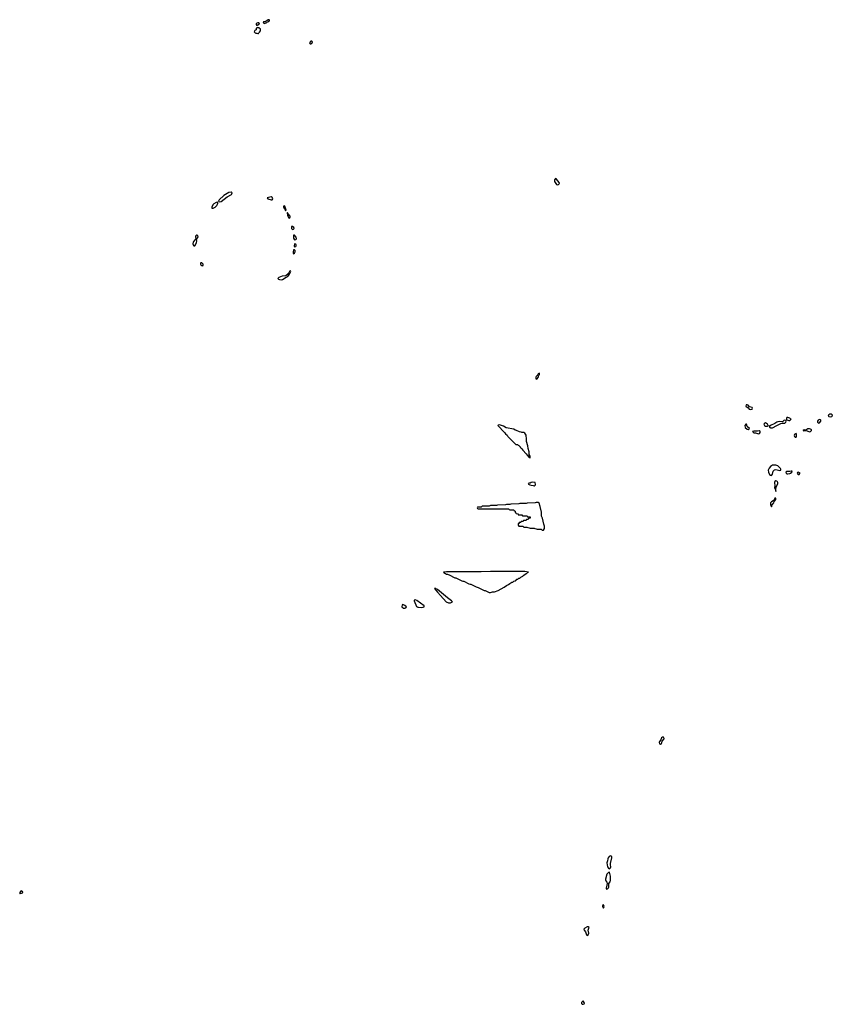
# Model space of a CAD drawing. Header units: inches. Extents: x 2601469 to 2753575, y 449403 to 582909.
# Tile 336 of 350: x 2718754 to 2734701, y 506495 to 525806. Entities that reach past the tile are written whole.
import ezdxf

# ---------------------------------------------------------------- set-up
doc = ezdxf.new("R2010")
doc.units = ezdxf.units.IN
doc.header["$MEASUREMENT"] = 0
for name, color, linetype in [('C7510', 7, 'Continuous'), ('C7520', 7, 'Continuous'), ('C7521', 7, 'Continuous'), ('C7522', 7, 'Continuous'), ('C7530', 7, 'Continuous'), ('C7531', 7, 'Continuous')]:
    doc.layers.add(name, color=color, linetype=linetype)

msp = doc.modelspace()

# ---------------------------------------------------------------- linework, layer by layer
at = {"layer": 'C7510', "color": 4, "elevation": 4}
msp.add_lwpolyline([(2718790, 508719), (2718772, 508710), (2718754, 508690), (2718754, 508670), (2718764, 508664), (2718770, 508665), (2718810, 508682), (2718815, 508690), (2718808, 508710), (2718797, 508717)], close=True, dxfattribs=at)
at = {"layer": 'C7520', "color": 4, "elevation": 4}
for points in [[(2729915, 508015), (2729890, 508014), (2729842, 507990), (2729826, 507970), (2729831, 507950), (2729859, 507919), (2729876, 507856), (2729890, 507842), (2729910, 507858), (2729921, 507890), (2729909, 507950), (2729926, 508010)], [(2729810, 506566), (2729776, 506530), (2729777, 506510), (2729790, 506495), (2729810, 506495), (2729830, 506501), (2729837, 506510), (2729832, 506532)]]:
    msp.add_lwpolyline(points, close=True, dxfattribs=at)
at = {"layer": 'C7521', "color": 4, "elevation": 4}
for points in [[(2728954, 518874), (2728943, 518870), (2728939, 518861), (2728930, 518857), (2728921, 518839), (2728890, 518810), (2728884, 518796), (2728884, 518770), (2728890, 518757), (2728910, 518763), (2728930, 518791), (2728943, 518837), (2728953, 518850), (2728957, 518870)], [(2728170, 517862), (2728144, 517856), (2728134, 517850), (2728271, 517711), (2728285, 517685), (2728317, 517657), (2728330, 517634), (2728490, 517474), (2728530, 517474), (2728538, 517458), (2728550, 517454), (2728562, 517442), (2728574, 517426), (2728574, 517414), (2728590, 517412), (2728611, 517391), (2728625, 517365), (2728691, 517291), (2728710, 517262), (2728750, 517222), (2728770, 517214), (2728770, 517246), (2728755, 517275), (2728749, 517330), (2728733, 517393), (2728728, 517450), (2728698, 517530), (2728698, 517582), (2728690, 517658), (2728670, 517698), (2728650, 517708), (2728610, 517708), (2728596, 517716), (2728563, 517723), (2728506, 517750), (2728475, 517755), (2728450, 517775), (2728303, 517803), (2728250, 517832)], [(2728827, 516733), (2728793, 516727), (2728770, 516718), (2728750, 516718), (2728734, 516710), (2728738, 516698), (2728764, 516684), (2728790, 516674), (2728832, 516672), (2728850, 516662), (2728870, 516674), (2728873, 516687), (2728870, 516726), (2728866, 516730)], [(2728930, 516338), (2728890, 516338), (2728870, 516328), (2728710, 516326), (2728690, 516318), (2728570, 516318), (2728550, 516308), (2728390, 516306), (2728370, 516298), (2728310, 516298), (2728290, 516288), (2728130, 516286), (2728110, 516278), (2727990, 516278), (2727970, 516266), (2727830, 516266), (2727810, 516246), (2727750, 516246), (2727738, 516242), (2727734, 516230), (2727738, 516218), (2727750, 516214), (2728350, 516214), (2728358, 516198), (2728370, 516194), (2728450, 516194), (2728458, 516178), (2728474, 516170), (2728478, 516138), (2728493, 516133), (2728498, 516118), (2728533, 516113), (2728538, 516098), (2728550, 516094), (2728610, 516094), (2728618, 516078), (2728630, 516074), (2728710, 516074), (2728718, 516058), (2728730, 516054), (2728770, 516054), (2728774, 516050), (2728773, 516027), (2728738, 516022), (2728730, 516006), (2728698, 516002), (2728690, 515986), (2728650, 515986), (2728638, 515982), (2728633, 515967), (2728598, 515962), (2728590, 515946), (2728558, 515942), (2728553, 515927), (2728538, 515922), (2728534, 515910), (2728534, 515890), (2728550, 515874), (2728630, 515874), (2728650, 515854), (2728707, 515853), (2728724, 515844), (2728750, 515842), (2728770, 515834), (2728850, 515832), (2728864, 515824), (2728890, 515822), (2728910, 515814), (2728987, 515813), (2729010, 515794), (2729030, 515794), (2729052, 515828), (2729052, 515870), (2729038, 515910), (2729013, 516030), (2728993, 516070), (2728994, 516150), (2728970, 516258), (2728950, 516326)], [(2728610, 514985), (2727990, 514981), (2727810, 514976), (2727130, 514974), (2727074, 514970), (2727094, 514950), (2727110, 514942), (2727130, 514934), (2727150, 514934), (2727164, 514924), (2727180, 514920), (2727290, 514862), (2727310, 514862), (2727430, 514802), (2727453, 514793), (2727470, 514792), (2727570, 514742), (2727593, 514733), (2727610, 514732), (2727710, 514682), (2727733, 514673), (2727750, 514672), (2727870, 514612), (2727890, 514612), (2727970, 514572), (2727990, 514571), (2728030, 514582), (2728070, 514586), (2728142, 514610), (2728263, 514677), (2728310, 514711), (2728349, 514731), (2728370, 514751), (2728410, 514772), (2728430, 514774), (2728450, 514792), (2728482, 514798), (2728486, 514810), (2728502, 514818), (2728506, 514830), (2728530, 514834), (2728550, 514854), (2728570, 514854), (2728590, 514874), (2728626, 514890), (2728636, 514904), (2728670, 514922), (2728695, 514945), (2728738, 514970), (2728670, 514983)], [(2726902, 514658), (2726894, 514650), (2726904, 514644), (2726906, 514630), (2726919, 514619), (2726950, 514576), (2727013, 514513), (2727126, 514386), (2727170, 514367), (2727210, 514369), (2727245, 514390), (2727229, 514410), (2727150, 514470), (2726952, 514632), (2726923, 514643)], [(2726270, 514334), (2726262, 514330), (2726251, 514290), (2726285, 514265), (2726310, 514265), (2726329, 514270), (2726342, 514290), (2726310, 514316)], [(2726514, 514426), (2726498, 514422), (2726494, 514410), (2726538, 514298), (2726564, 514284), (2726581, 514281), (2726630, 514279), (2726670, 514284), (2726689, 514290), (2726689, 514310), (2726550, 514413)]]:
    msp.add_lwpolyline(points, close=True, dxfattribs=at)
at = {"layer": 'C7522', "color": 4, "elevation": 4}
for points in [[(2723450, 525746), (2723430, 525746), (2723394, 525730), (2723394, 525710), (2723410, 525694), (2723430, 525702), (2723450, 525714), (2723458, 525730)], [(2723650, 525806), (2723630, 525806), (2723613, 525787), (2723570, 525766), (2723538, 525762), (2723534, 525750), (2723550, 525734), (2723590, 525745), (2723606, 525750), (2723618, 525762), (2723646, 525770), (2723658, 525790), (2723658, 525798)], [(2723447, 525647), (2723410, 525646), (2723394, 525630), (2723394, 525610), (2723366, 525594), (2723354, 525570), (2723374, 525550), (2723390, 525542), (2723410, 525542), (2723430, 525534), (2723442, 525538), (2723446, 525550), (2723460, 525560), (2723478, 525590), (2723478, 525618)], [(2724470, 525388), (2724460, 525380), (2724442, 525350), (2724453, 525333), (2724470, 525332), (2724490, 525345), (2724495, 525350), (2724498, 525370), (2724487, 525387)], [(2729270, 522689), (2729250, 522662), (2729249, 522630), (2729273, 522590), (2729290, 522575), (2729310, 522569), (2729327, 522573), (2729345, 522590), (2729338, 522610), (2729290, 522677)], [(2722902, 522422), (2722860, 522420), (2722762, 522358), (2722669, 522270), (2722658, 522250), (2722660, 522240), (2722672, 522232), (2722710, 522241), (2722826, 522334), (2722910, 522379), (2722920, 522390), (2722925, 522410)], [(2722630, 522225), (2722610, 522219), (2722566, 522194), (2722545, 522175), (2722522, 522130), (2722522, 522122), (2722527, 522107), (2722550, 522109), (2722590, 522130), (2722620, 522160), (2722639, 522190), (2722643, 522210), (2722640, 522220)], [(2723691, 522331), (2723611, 522310), (2723625, 522290), (2723687, 522273), (2723710, 522276), (2723722, 522290), (2723718, 522310), (2723710, 522320)], [(2723950, 522158), (2723931, 522150), (2723931, 522130), (2723950, 522096), (2723955, 522095), (2723970, 522059), (2723979, 522061), (2723981, 522070), (2723978, 522090), (2723968, 522108), (2723958, 522150)], [(2724010, 522024), (2724001, 522019), (2724001, 522010), (2724010, 521971), (2724030, 521924), (2724050, 521911), (2724064, 521930), (2724061, 521950), (2724021, 522001)], [(2724110, 521753), (2724090, 521752), (2724085, 521730), (2724090, 521710), (2724110, 521693), (2724130, 521698), (2724139, 521710), (2724133, 521733)], [(2722230, 521583), (2722210, 521569), (2722205, 521550), (2722209, 521510), (2722162, 521458), (2722157, 521443), (2722152, 521410), (2722157, 521390), (2722170, 521370), (2722190, 521370), (2722222, 521430), (2722231, 521470), (2722227, 521493), (2722254, 521550), (2722250, 521572)], [(2724150, 521582), (2724130, 521581), (2724125, 521555), (2724130, 521519), (2724150, 521490), (2724170, 521493), (2724183, 521510), (2724180, 521540)], [(2724150, 521407), (2724138, 521370), (2724150, 521354), (2724170, 521359), (2724181, 521370), (2724180, 521390), (2724170, 521401)], [(2724130, 521293), (2724118, 521250), (2724122, 521230), (2724130, 521215), (2724150, 521228), (2724158, 521250), (2724157, 521277), (2724150, 521292)], [(2722310, 521040), (2722304, 521030), (2722302, 521010), (2722310, 520996), (2722330, 520982), (2722350, 520980), (2722354, 520990), (2722353, 521013), (2722330, 521035)], [(2724070, 520883), (2724050, 520869), (2724038, 520842), (2724020, 520820), (2723975, 520785), (2723907, 520773), (2723837, 520750), (2723822, 520730), (2723830, 520719), (2723850, 520710), (2723890, 520707), (2723910, 520712), (2723984, 520756), (2724013, 520767), (2724050, 520814), (2724070, 520851), (2724078, 520870)]]:
    msp.add_lwpolyline(points, close=True, dxfattribs=at)
at = {"layer": 'C7530', "color": 4, "elevation": 4}
for points in [[(2730350, 509406), (2730324, 509396), (2730299, 509370), (2730293, 509350), (2730292, 509308), (2730279, 509270), (2730288, 509190), (2730310, 509162), (2730330, 509151), (2730350, 509172), (2730353, 509190), (2730345, 509230), (2730346, 509254), (2730376, 509370), (2730373, 509393)], [(2730330, 509089), (2730310, 509081), (2730275, 509050), (2730249, 508950), (2730249, 508930), (2730254, 508914), (2730273, 508890), (2730285, 508865), (2730279, 508830), (2730260, 508770), (2730270, 508755), (2730290, 508757), (2730310, 508779), (2730314, 508790), (2730316, 508864), (2730340, 508900), (2730348, 508930), (2730349, 509009)], [(2730210, 508448), (2730192, 508430), (2730192, 508410), (2730210, 508382), (2730222, 508410), (2730219, 508430)]]:
    msp.add_lwpolyline(points, close=True, dxfattribs=at)
at = {"layer": 'C7531', "color": 4, "elevation": 4}
for points in [[(2733030, 518255), (2733008, 518250), (2733006, 518226), (2733051, 518191), (2733066, 518170), (2733090, 518162), (2733130, 518167), (2733137, 518190), (2733130, 518199), (2733076, 518216), (2733050, 518244)], [(2733770, 517950), (2733750, 517943), (2733721, 517919), (2733710, 517916), (2733670, 517924), (2733630, 517919), (2733609, 517911), (2733570, 517884), (2733490, 517850), (2733462, 517830), (2733473, 517810), (2733490, 517799), (2733530, 517800), (2733610, 517850), (2733690, 517886), (2733725, 517895), (2733750, 517890), (2733770, 517894), (2733787, 517910), (2733795, 517935), (2733787, 517947)], [(2733830, 518003), (2733810, 518001), (2733803, 517983), (2733803, 517963), (2733810, 517956), (2733850, 517946), (2733870, 517948), (2733890, 517970), (2733880, 517980), (2733869, 517990)], [(2734450, 517966), (2734422, 517950), (2734412, 517930), (2734410, 517910), (2734430, 517893), (2734450, 517896), (2734473, 517930), (2734474, 517950), (2734470, 517961)], [(2734653, 518067), (2734630, 518057), (2734624, 518050), (2734622, 518030), (2734630, 518025), (2734670, 518018), (2734690, 518024), (2734696, 518030), (2734701, 518050), (2734687, 518067)], [(2733010, 517874), (2733003, 517870), (2732985, 517850), (2732990, 517806), (2733030, 517774), (2733050, 517771), (2733070, 517781), (2733076, 517790), (2733038, 517818), (2733029, 517829), (2733017, 517870)], [(2733270, 517745), (2733230, 517736), (2733163, 517737), (2733132, 517730), (2733163, 517703), (2733190, 517700), (2733250, 517683), (2733270, 517689), (2733284, 517710), (2733287, 517730), (2733280, 517740)], [(2733390, 517896), (2733370, 517889), (2733360, 517870), (2733371, 517850), (2733390, 517836), (2733410, 517831), (2733430, 517835), (2733440, 517840), (2733443, 517850), (2733430, 517871)], [(2734250, 517780), (2734221, 517779), (2734198, 517770), (2734190, 517762), (2734170, 517758), (2734150, 517764), (2734126, 517750), (2734130, 517742), (2734170, 517748), (2734190, 517746), (2734210, 517742), (2734250, 517724), (2734270, 517726), (2734293, 517750), (2734290, 517762), (2734286, 517770), (2734275, 517775)], [(2733990, 517687), (2733963, 517677), (2733956, 517670), (2733953, 517650), (2733957, 517630), (2733963, 517623), (2733970, 517619), (2733990, 517619), (2733998, 517630), (2734000, 517650), (2734000, 517670)], [(2733590, 517068), (2733530, 517067), (2733490, 517046), (2733462, 517010), (2733443, 516970), (2733449, 516929), (2733470, 516885), (2733490, 516870), (2733510, 516866), (2733526, 516890), (2733537, 516950), (2733564, 516976), (2733590, 516983), (2733670, 516964), (2733689, 516970), (2733693, 516990), (2733684, 517004), (2733633, 517053)], [(2733890, 516953), (2733870, 516944), (2733810, 516943), (2733791, 516930), (2733798, 516910), (2733810, 516901), (2733830, 516898), (2733870, 516907), (2733882, 516910), (2733909, 516930), (2733914, 516950)], [(2734030, 516930), (2734017, 516923), (2734009, 516910), (2734023, 516890), (2734030, 516886), (2734050, 516887), (2734069, 516910)], [(2733590, 516761), (2733573, 516747), (2733567, 516730), (2733575, 516665), (2733566, 516630), (2733570, 516612), (2733586, 516590), (2733590, 516554), (2733595, 516565), (2733592, 516590), (2733600, 516640), (2733629, 516710), (2733630, 516730), (2733625, 516745), (2733615, 516755)], [(2733590, 516422), (2733570, 516419), (2733558, 516382), (2733508, 516352), (2733489, 516331), (2733486, 516310), (2733490, 516292), (2733510, 516252), (2733517, 516263), (2733521, 516290), (2733550, 516328), (2733561, 516359), (2733572, 516370), (2733577, 516383), (2733590, 516392), (2733594, 516410)], [(2731370, 511736), (2731350, 511723), (2731335, 511685), (2731310, 511649), (2731306, 511630), (2731310, 511601), (2731330, 511596), (2731346, 511610), (2731364, 511656), (2731400, 511700), (2731404, 511710), (2731390, 511731)]]:
    msp.add_lwpolyline(points, close=True, dxfattribs=at)

doc.saveas('drawing.dxf')
